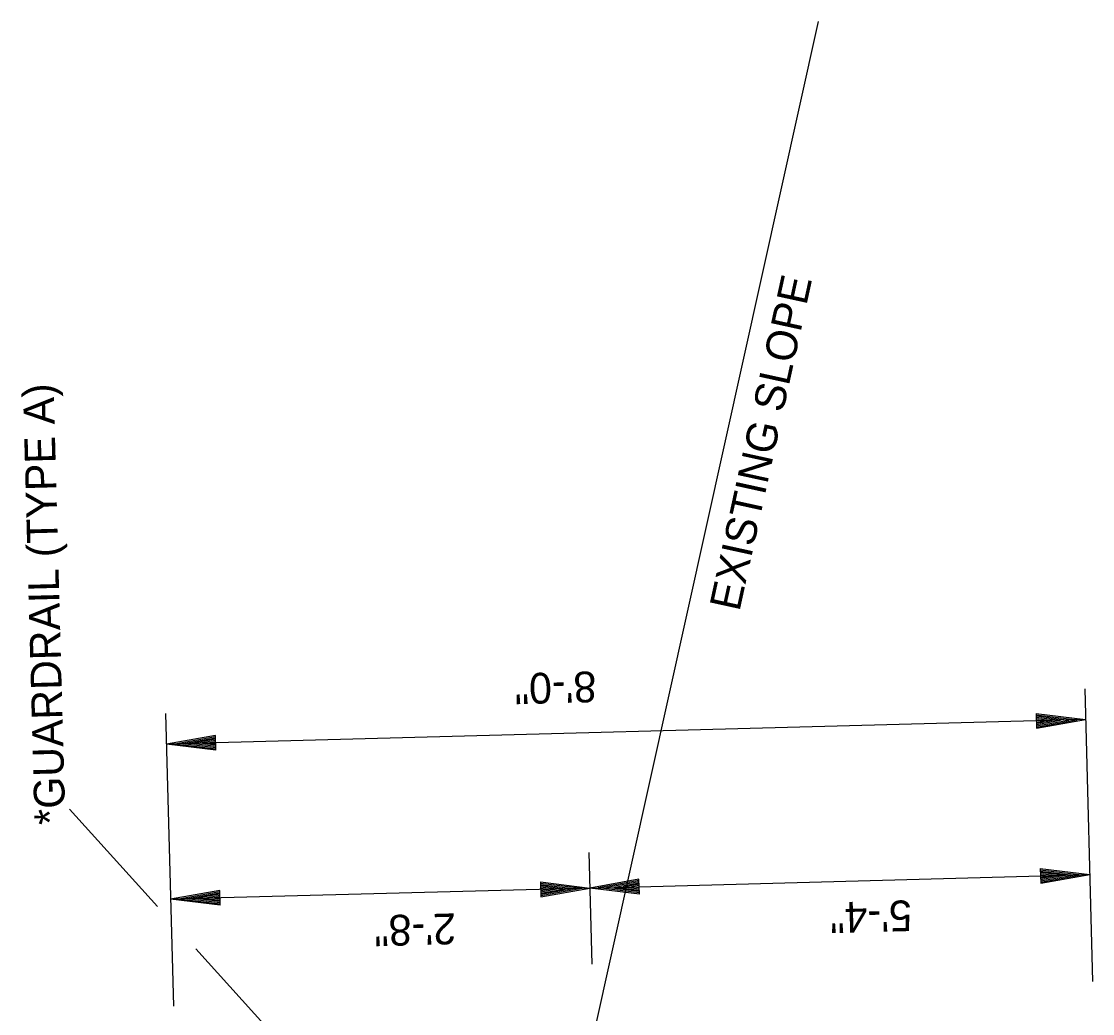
# Model space of a CAD drawing. Extents: x 1929624 to 1936506, y 596315 to 605721.
# Drawn here: x 1932253.7 to 1932462.5, y 600691.9 to 600885.3 of the extents above; entities that cross this region are included whole.
import ezdxf

# ---------------------------------------------------------------- set-up
doc = ezdxf.new("R2010")
doc.units = 0
doc.layers.add('Default', color=7, linetype='Continuous')

msp = doc.modelspace()

# ---------------------------------------------------------------- linework, layer by layer
at = {"layer": 'Default'}
for p, q in [((1932365.29, 600687.8), (1932409.04, 600885.31)), ((1932460.94, 600755.18), (1932462.47, 600698.15)), ((1932281.84, 600750.37), (1932283.37, 600693.34)), ((1932451.47, 600750.38), (1932461.1, 600749.2)), ((1932451.47, 600750.38), (1932451.54, 600747.5)), ((1932451.47, 600750.14), (1932459.5, 600749.16)), ((1932461.1, 600749.2), (1932282, 600744.39)), ((1932451.48, 600749.9), (1932457.85, 600749.11)), ((1932451.49, 600749.66), (1932456.25, 600749.07)), ((1932451.49, 600749.41), (1932454.62, 600749.03)), ((1932451.5, 600749.17), (1932453.02, 600748.98)), ((1932451.51, 600748.72), (1932453.02, 600748.98)), ((1932451.52, 600748.23), (1932456.25, 600749.07)), ((1932451.52, 600748.47), (1932454.62, 600749.03)), ((1932451.53, 600747.99), (1932457.85, 600749.11)), ((1932451.54, 600747.5), (1932461.1, 600749.2)), ((1932451.54, 600747.74), (1932459.5, 600749.16)), ((1932291.56, 600746.09), (1932282, 600744.39)), ((1932291.63, 600743.21), (1932291.56, 600746.09)), ((1932291.63, 600743.21), (1932282, 600744.39)), ((1932291.56, 600745.85), (1932283.6, 600744.43)), ((1932291.63, 600743.45), (1932283.6, 600744.43)), ((1932291.57, 600745.6), (1932285.25, 600744.48)), ((1932291.62, 600743.69), (1932285.25, 600744.48)), ((1932291.58, 600745.36), (1932286.85, 600744.52)), ((1932291.61, 600743.93), (1932286.85, 600744.52)), ((1932291.58, 600745.12), (1932288.48, 600744.57)), ((1932291.61, 600744.18), (1932288.48, 600744.57)), ((1932291.59, 600744.87), (1932290.08, 600744.61)), ((1932291.6, 600744.42), (1932290.08, 600744.61)), ((1932280.28, 600712.75), (1932263.09, 600731.75)), ((1932364.34, 600723.27), (1932364.92, 600701.5)), ((1932364.52, 600716.36), (1932461.91, 600718.98)), ((1932452.28, 600720.16), (1932461.91, 600718.98)), ((1932452.28, 600720.16), (1932452.36, 600717.28)), ((1932452.28, 600719.92), (1932460.31, 600718.93)), ((1932452.29, 600719.67), (1932458.66, 600718.89)), ((1932452.3, 600719.43), (1932457.06, 600718.85)), ((1932452.3, 600719.18), (1932455.44, 600718.8)), ((1932452.31, 600718.94), (1932453.83, 600718.76)), ((1932452.33, 600718.25), (1932455.44, 600718.8)), ((1932452.34, 600717.76), (1932458.66, 600718.89)), ((1932452.34, 600718), (1932457.06, 600718.85)), ((1932452.35, 600717.52), (1932460.31, 600718.93)), ((1932452.36, 600717.28), (1932461.91, 600718.98)), ((1932354.89, 600717.54), (1932364.52, 600716.36)), ((1932354.89, 600717.54), (1932354.97, 600714.66)), ((1932354.9, 600717.3), (1932362.92, 600716.32)), ((1932354.9, 600717.06), (1932361.27, 600716.27)), ((1932354.91, 600716.82), (1932359.67, 600716.23)), ((1932374.08, 600718.06), (1932364.52, 600716.36)), ((1932374.09, 600717.82), (1932366.13, 600716.4)), ((1932374.09, 600717.57), (1932367.78, 600716.45)), ((1932374.1, 600717.33), (1932369.38, 600716.49)), ((1932374.11, 600717.09), (1932371, 600716.54)), ((1932374.11, 600716.84), (1932372.6, 600716.58)), ((1932374.16, 600715.18), (1932374.08, 600718.06)), ((1932452.32, 600718.49), (1932453.83, 600718.76)), ((1932364.52, 600716.36), (1932282.81, 600714.17)), ((1932292.37, 600715.86), (1932282.81, 600714.17)), ((1932292.37, 600715.62), (1932284.41, 600714.21)), ((1932292.38, 600715.38), (1932286.06, 600714.25)), ((1932292.39, 600715.14), (1932287.66, 600714.3)), ((1932292.39, 600714.9), (1932289.29, 600714.34)), ((1932292.4, 600714.65), (1932290.89, 600714.38)), ((1932292.44, 600712.99), (1932292.37, 600715.86)), ((1932354.91, 600716.57), (1932358.05, 600716.19)), ((1932354.92, 600716.33), (1932356.44, 600716.14)), ((1932354.93, 600715.88), (1932356.44, 600716.14)), ((1932354.94, 600715.63), (1932358.05, 600716.19)), ((1932354.95, 600715.15), (1932361.27, 600716.27)), ((1932354.95, 600715.39), (1932359.67, 600716.23)), ((1932354.96, 600714.9), (1932362.92, 600716.32)), ((1932354.97, 600714.66), (1932364.52, 600716.36)), ((1932374.16, 600715.18), (1932364.52, 600716.36)), ((1932374.15, 600715.42), (1932366.13, 600716.4)), ((1932374.15, 600715.66), (1932367.78, 600716.45)), ((1932374.14, 600715.9), (1932369.38, 600716.49)), ((1932374.13, 600716.15), (1932371, 600716.54)), ((1932374.13, 600716.39), (1932372.6, 600716.58)), ((1932292.44, 600712.99), (1932282.81, 600714.17)), ((1932292.44, 600713.23), (1932284.41, 600714.21)), ((1932292.43, 600713.47), (1932286.06, 600714.25)), ((1932292.42, 600713.71), (1932287.66, 600714.3)), ((1932292.42, 600713.96), (1932289.29, 600714.34)), ((1932292.41, 600714.2), (1932290.89, 600714.38)), ((1932308.96, 600681.05), (1932287.75, 600704.49))]:
    msp.add_line(p, q, dxfattribs=at)

# ---------------------------------------------------------------- texts
for s, rotation, p in [('EXISTING SLOPE', 77.6663, (1932393.64, 600770.12)), ('*GUARDRAIL (TYPE A)', 91.5377, (1932262.31, 600728.77)), ('8\'-0"', 181.5377, (1932365.69, 600758.61)), ('5\'-4"', 181.5377, (1932427.18, 600713.98)), ('2\'-8"', 181.5377, (1932338.34, 600711.43))]:
    msp.add_text(s, height=6, rotation=rotation, dxfattribs=at).set_placement(p)

doc.saveas('drawing.dxf')
